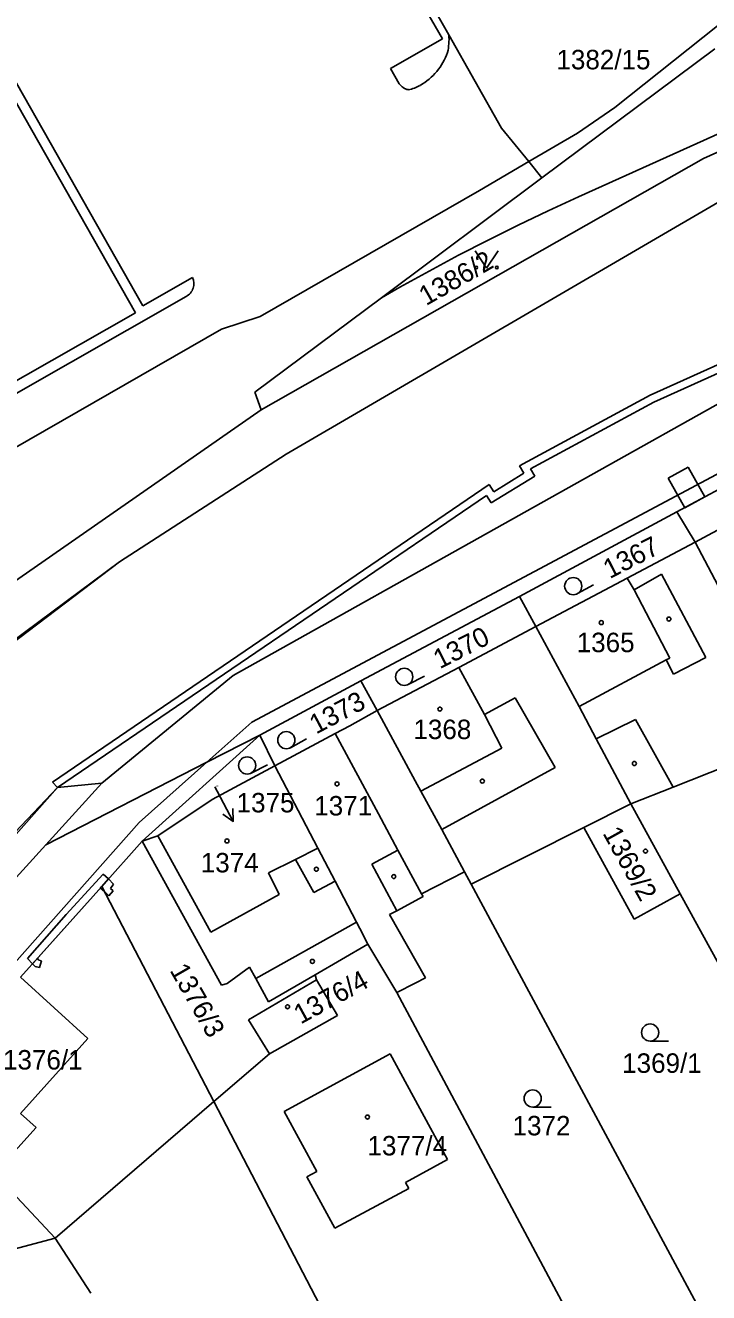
# Model space of a CAD drawing. Extents: x -785744 to -782822, y -1067550 to -1063910.
# Drawn here: x -784102.3 to -784042.6, y -1065472 to -1065361.3 of the extents above; entities that cross this region are included whole.
import ezdxf

# ---------------------------------------------------------------- set-up
doc = ezdxf.new("R2010")
doc.units = 0
for name, color, linetype in [('Hranice parcel', 7, 'Continuous'), ('Parcelní čísla', 7, 'Continuous'), ('Pop_ČP_popisy', 7, 'Continuous'), ('Vnitřní kresba', 7, 'Continuous'), ('Věcná břemena k části', 7, 'Continuous'), ('Značky budov', 7, 'Continuous'), ('Značky kultur', 7, 'Continuous')]:
    doc.layers.add(name, color=color, linetype=linetype)

msp = doc.modelspace()

# ---------------------------------------------------------------- linework, layer by layer
at = {"layer": 'Hranice parcel'}
for p, q in [((-784065.3, -1065362.14), (-784077.2, -1065341.05)), ((-783995.05, -1065349.61), (-784053.97, -1065376.28)), ((-784108.52, -1065358.5), (-784092.66, -1065386.4)), ((-784060.7, -1065370.29), (-784065.3, -1065362.14)), ((-784058.32, -1065373.2), (-784060.7, -1065370.29)), ((-784057.16, -1065374.62), (-784058.32, -1065373.2)), ((-784071.18, -1065385.09), (-784057.16, -1065374.62)), ((-784053.97, -1065376.28), (-784056.62, -1065377.49)), ((-784056.62, -1065377.49), (-784059.24, -1065378.75)), ((-784059.24, -1065378.75), (-784061.85, -1065380.05)), ((-784061.85, -1065380.05), (-784064.44, -1065381.38)), ((-784064.44, -1065381.38), (-784067.01, -1065382.75)), ((-784067.01, -1065382.75), (-784069.56, -1065384.16)), ((-784069.56, -1065384.16), (-784071.18, -1065385.09)), ((-784082.23, -1065393.34), (-784071.18, -1065385.09)), ((-784092.66, -1065386.4), (-784109.11, -1065395.75)), ((-784095.61, -1065436.48), (-784092.08, -1065432.53)), ((-784067.68, -1065437.13), (-784063.93, -1065435.2)), ((-784102.7, -1065444.42), (-784095.61, -1065436.48)), ((-784085.82, -1065455.27), (-784095.61, -1065436.48)), ((-784069.84, -1065438.6), (-784067.55, -1065437.36)), ((-784067.55, -1065437.36), (-784067.68, -1065437.13)), ((-784070.48, -1065438.94), (-784069.84, -1065438.6)), ((-784067.33, -1065444.45), (-784070.48, -1065438.94)), ((-784082.78, -1065448.14), (-784076.84, -1065444.64)), ((-784068.24, -1065444.92), (-784067.33, -1065444.45)), ((-784080.96, -1065451.09), (-784082.78, -1065448.14)), ((-784079.67, -1065456.14), (-784070.43, -1065451.09)), ((-784070.43, -1065451.09), (-784065.41, -1065460.33)), ((-784076.81, -1065461.36), (-784079.67, -1065456.14)), ((-784077.69, -1065461.84), (-784076.81, -1065461.36)), ((-784065.41, -1065460.33), (-784069.08, -1065462.33)), ((-784075.26, -1065466.32), (-784077.69, -1065461.84)), ((-784069.08, -1065462.33), (-784068.79, -1065462.87)), ((-784068.79, -1065462.87), (-784075.26, -1065466.32))]:
    msp.add_line(p, q, dxfattribs=at)
for points in [[(-784043.06, -1065372.93), (-784007.53, -1065356.96)], [(-784057.16, -1065374.62), (-784042.06, -1065363.35)], [(-784081.69, -1065394.88), (-784043.06, -1065372.93)], [(-784079.49, -1065398.74), (-784041.1, -1065376.36)], [(-784047.38, -1065394.19), (-784013.22, -1065378.81)], [(-784082.23, -1065393.34), (-784081.69, -1065394.88)], [(-784110.82, -1065415.12), (-784081.69, -1065394.88)], [(-784058.16, -1065400.01), (-784047.38, -1065394.19)], [(-784094.06, -1065408.13), (-784079.49, -1065398.74)], [(-784058.16, -1065400.01), (-784057.79, -1065400.65)], [(-784061.61, -1065402.99), (-784057.79, -1065400.65)], [(-784045.38, -1065403.78), (-784041.24, -1065401.56)], [(-784099.47, -1065427.85), (-784062, -1065402.34)], [(-784062, -1065402.34), (-784061.61, -1065402.99)], [(-784059.11, -1065411.18), (-784045.38, -1065403.78)], [(-784045.38, -1065403.78), (-784043.78, -1065406.43)], [(-784043.78, -1065406.43), (-784037.22, -1065402.89)], [(-784049.73, -1065409.56), (-784043.78, -1065406.43)], [(-784043.78, -1065406.43), (-784040.09, -1065413.43)], [(-784108.29, -1065418.72), (-784094.06, -1065408.13)], [(-784057.71, -1065413.8), (-784049.73, -1065409.56)], [(-784072.98, -1065418.52), (-784059.11, -1065411.18)], [(-784059.11, -1065411.18), (-784057.71, -1065413.8)], [(-784064.42, -1065417.36), (-784057.71, -1065413.8)], [(-784057.71, -1065413.8), (-784053.92, -1065420.77)], [(-784071.55, -1065421.12), (-784064.42, -1065417.36)], [(-784081.8, -1065423.27), (-784072.98, -1065418.52)], [(-784072.98, -1065418.52), (-784071.55, -1065421.12)], [(-784073.93, -1065422.45), (-784071.55, -1065421.12)], [(-784071.55, -1065421.12), (-784068.24, -1065427.27)], [(-784053.92, -1065420.77), (-784052.43, -1065423.6)], [(-784075.22, -1065423.14), (-784073.93, -1065422.45)], [(-784092.08, -1065432.53), (-784081.8, -1065423.27)], [(-784086.43, -1065425.64), (-784081.8, -1065423.27)], [(-784081.8, -1065423.27), (-784080.5, -1065425.96)], [(-784080.5, -1065425.96), (-784075.22, -1065423.14)], [(-784052.43, -1065423.6), (-784049.39, -1065429.27)], [(-784045.69, -1065427.81), (-784034.61, -1065423.41)], [(-784100.5, -1065432.86), (-784086.43, -1065425.64)], [(-784085.96, -1065428.89), (-784080.5, -1065425.96)], [(-784080.5, -1065425.96), (-784076.74, -1065433.13)], [(-784112.84, -1065442.9), (-784099.47, -1065427.85)], [(-784100.5, -1065432.86), (-784095.6, -1065427.47)], [(-784099.47, -1065427.85), (-784095.6, -1065427.47)], [(-784068.24, -1065427.27), (-784067.75, -1065428.17)], [(-784067.75, -1065428.17), (-784065.91, -1065431.51)], [(-784049.39, -1065429.27), (-784045.69, -1065427.81)], [(-784090.72, -1065432.06), (-784085.96, -1065428.89)], [(-784053.5, -1065431.34), (-784049.39, -1065429.27)], [(-784049.39, -1065429.27), (-784045.08, -1065437.12)], [(-784065.91, -1065431.51), (-784063.93, -1065435.2)], [(-784063.34, -1065436.3), (-784053.5, -1065431.34)], [(-784053.5, -1065431.34), (-784049.11, -1065439.34)], [(-784092.08, -1065432.53), (-784090.72, -1065432.06)], [(-784092.08, -1065432.53), (-784085.15, -1065445.09)], [(-784135.7, -1065471.61), (-784100.5, -1065432.86)], [(-784076.74, -1065433.13), (-784075.23, -1065436.03)], [(-784063.93, -1065435.2), (-784063.34, -1065436.3)], [(-784075.23, -1065436.03), (-784073.36, -1065439.6)], [(-784063.34, -1065436.3), (-784043.22, -1065473.7)], [(-784049.11, -1065439.34), (-784045.08, -1065437.12)], [(-784045.08, -1065437.12), (-784028.05, -1065468.14)], [(-784073.36, -1065439.6), (-784073.07, -1065440.15)], [(-784073.07, -1065440.15), (-784072.36, -1065441.53)], [(-784076.97, -1065444.2), (-784072.36, -1065441.53)], [(-784072.36, -1065441.53), (-784069.85, -1065445.75)], [(-784084.66, -1065444.96), (-784082.71, -1065443.52)], [(-784082.71, -1065443.52), (-784082.14, -1065444.53)], [(-784082.14, -1065444.53), (-784081.03, -1065446.56)], [(-784081.03, -1065446.56), (-784076.97, -1065444.2)], [(-784076.97, -1065444.2), (-784076.84, -1065444.64)], [(-784076.84, -1065444.64), (-784075.02, -1065447.75)], [(-784085.15, -1065445.09), (-784084.66, -1065444.96)], [(-784069.85, -1065445.75), (-784068.24, -1065444.92)], [(-784069.85, -1065445.75), (-784050.65, -1065481.66)], [(-784080.96, -1065451.09), (-784075.02, -1065447.75)], [(-784085.82, -1065455.27), (-784080.96, -1065451.09)], [(-784085.82, -1065455.27), (-784099.68, -1065467.18)], [(-784085.82, -1065455.27), (-784064.73, -1065495.75)], [(-784104.63, -1065468.5), (-784099.68, -1065467.18)], [(-784099.68, -1065467.18), (-784096.55, -1065472.01)]]:
    msp.add_lwpolyline(points, dxfattribs=at)
at = {"layer": 'Pop_ČP_popisy'}
msp.add_line((-784085.53, -1065428.16), (-784084.12, -1065430.81), dxfattribs=at)
for points in [[(-784085.72, -1065427.8), (-784085.53, -1065428.16)], [(-784084.15, -1065429.69), (-784084.12, -1065430.81), (-784085.03, -1065430.16)]]:
    msp.add_lwpolyline(points, dxfattribs=at)
at = {"layer": 'Vnitřní kresba'}
for p, q in [((-784090.79, -1065318.66), (-784065.86, -1065362.49)), ((-784092.01, -1065385.8), (-784107.77, -1065358.07)), ((-784065.86, -1065362.49), (-784070.38, -1065365.07)), ((-784070.38, -1065365.07), (-784069.63, -1065366.41)), ((-784050.79, -1065368.46), (-784054.07, -1065370.72)), ((-784054.07, -1065370.72), (-784058.32, -1065373.2)), ((-784058.32, -1065373.2), (-784062.62, -1065375.71)), ((-784062.62, -1065375.71), (-784081.78, -1065386.71)), ((-784087.69, -1065383.33), (-784092.01, -1065385.8)), ((-784103.49, -1065393.69), (-784088.24, -1065384.97)), ((-784081.78, -1065386.71), (-784085.15, -1065387.84)), ((-784085.15, -1065387.84), (-784104.75, -1065399.07)), ((-784069.74, -1065433.31), (-784071.44, -1065430.15)), ((-784072.02, -1065434.55), (-784069.74, -1065433.31)), ((-784069.74, -1065433.31), (-784067.68, -1065437.13)), ((-784069.84, -1065438.6), (-784072.02, -1065434.55))]:
    msp.add_line(p, q, dxfattribs=at)
for points in [[(-784035.42, -1065356.21), (-784050.79, -1065368.46)], [(-784047.72, -1065393.58), (-784013.51, -1065378.18)], [(-784084.14, -1065418.06), (-784034.24, -1065390.13)], [(-784059.12, -1065399.76), (-784047.72, -1065393.58)], [(-784082.49, -1065422.14), (-784039.31, -1065399.11)], [(-784061.37, -1065402.03), (-784058.75, -1065400.4)], [(-784059.12, -1065399.76), (-784058.75, -1065400.4)], [(-784099.91, -1065427.37), (-784061.76, -1065401.38)], [(-784061.76, -1065401.38), (-784061.37, -1065402.03)], [(-784115.6, -1065424.46), (-784094.06, -1065408.13)], [(-784049.12, -1065410.6), (-784046.72, -1065409.21)], [(-784046.72, -1065409.21), (-784042.85, -1065416.5)], [(-784049.73, -1065409.56), (-784049.12, -1065410.6)], [(-784049.12, -1065410.6), (-784046, -1065416.54)], [(-784053.92, -1065420.77), (-784046.33, -1065416.71)], [(-784046.33, -1065416.71), (-784046, -1065416.54)], [(-784046.33, -1065416.71), (-784045.67, -1065417.95)], [(-784045.67, -1065417.95), (-784042.85, -1065416.5)], [(-784095.6, -1065427.47), (-784084.14, -1065418.06)], [(-784064.42, -1065417.36), (-784062.18, -1065421.47)], [(-784062.18, -1065421.47), (-784059.5, -1065420.01)], [(-784059.5, -1065420.01), (-784056.01, -1065426.11)], [(-784062.18, -1065421.47), (-784060.67, -1065424.4)], [(-784086.43, -1065425.64), (-784082.49, -1065422.14)], [(-784052.43, -1065423.6), (-784048.98, -1065421.9)], [(-784048.98, -1065421.9), (-784045.69, -1065427.81)], [(-784075.22, -1065423.14), (-784071.44, -1065430.15)], [(-784067.75, -1065428.17), (-784060.67, -1065424.4)], [(-784092.35, -1065430.91), (-784086.43, -1065425.64)], [(-784065.91, -1065431.51), (-784056.01, -1065426.11)], [(-784139.03, -1065469.54), (-784099.47, -1065427.85)], [(-784099.91, -1065427.37), (-784099.47, -1065427.85)], [(-784131.16, -1065474.67), (-784092.35, -1065430.91)], [(-784090.72, -1065432.06), (-784086.08, -1065440.49)], [(-784078.7, -1065434.12), (-784076.74, -1065433.13)], [(-784081.05, -1065435.31), (-784078.7, -1065434.12)], [(-784078.7, -1065434.12), (-784077.09, -1065437.02)], [(-784081.05, -1065435.31), (-784080.1, -1065437.19)], [(-784077.09, -1065437.02), (-784075.23, -1065436.03)], [(-784086.08, -1065440.49), (-784080.1, -1065437.19)], [(-784082.14, -1065444.53), (-784073.36, -1065439.6)], [(-784102.7, -1065444.42), (-784096.83, -1065449.76)], [(-784102.69, -1065456.3), (-784096.83, -1065449.76)], [(-784102.69, -1065456.3), (-784101.33, -1065457.53)], [(-784105.59, -1065462.21), (-784101.33, -1065457.53)], [(-784104.27, -1065462.28), (-784099.68, -1065467.18)]]:
    msp.add_lwpolyline(points, dxfattribs=at)
for centre, radius, start, end in [((-784070.74, -1065362.51), 5.46, 347.8336, 3.888), ((-784070.49, -1065361.87), 5.39, 299.8345, 340.5544), ((-784068.63, -1065365.72), 1.21, 214.4835, 260.4815), ((-784069.25, -1065364.24), 2.71, 278.8629, 302.0028), ((-784088.76, -1065383.88), 1.2, 295.5775, 27.3431)]:
    msp.add_arc(centre, radius, start, end, dxfattribs=at)
at = {"layer": 'Věcná břemena k části'}
for points in [[(-784044.39, -1065399.87), (-784046.14, -1065400.84)], [(-784042.94, -1065402.47), (-784044.39, -1065399.87)], [(-784046.14, -1065400.84), (-784044.7, -1065403.42)], [(-784044.7, -1065403.42), (-784042.94, -1065402.47)], [(-784095.47, -1065435.4), (-784098.7, -1065438.93)], [(-784095.61, -1065436.48), (-784095.03, -1065435.83)], [(-784095.03, -1065435.83), (-784095.61, -1065436.48)], [(-784095.03, -1065435.83), (-784095.47, -1065435.4)], [(-784094.57, -1065436.29), (-784095.03, -1065435.83)], [(-784101.64, -1065443.23), (-784095.61, -1065436.48)], [(-784095.61, -1065436.48), (-784095.73, -1065436.61), (-784095.37, -1065436.94), (-784095.61, -1065436.48)], [(-784095.61, -1065436.48), (-784095.37, -1065436.94)], [(-784095.37, -1065436.94), (-784094.99, -1065437.29)], [(-784094.99, -1065437.29), (-784094.61, -1065436.87)], [(-784094.83, -1065436.67), (-784094.57, -1065436.29)], [(-784094.61, -1065436.87), (-784094.83, -1065436.67)], [(-784098.7, -1065438.93), (-784102.08, -1065442.77)], [(-784102.08, -1065442.77), (-784101.64, -1065443.23)], [(-784101.23, -1065442.78), (-784101.64, -1065443.23)], [(-784101.64, -1065443.23), (-784101.42, -1065443.46), (-784101.03, -1065443.57)], [(-784100.87, -1065442.99), (-784101.1, -1065442.92), (-784101.23, -1065442.78)], [(-784101.03, -1065443.57), (-784100.87, -1065442.99)]]:
    msp.add_lwpolyline(points, dxfattribs=at)
at = {"layer": 'Značky budov'}
for centre in [(-784051.98, -1065413.45), (-784046.08, -1065413.14), (-784066.08, -1065421), (-784049.09, -1065425.75), (-784075.06, -1065427.53), (-784062.37, -1065427.29), (-784084.67, -1065432.51), (-784048.12, -1065433.4), (-784076.86, -1065434.98), (-784070.1, -1065435.62), (-784077.21, -1065443.03), (-784079.38, -1065446.99), (-784072.4, -1065456.62)]:
    msp.add_circle(centre, 0.175, dxfattribs=at)
at = {"layer": 'Značky kultur'}
for p, q in [((-784063, -1065380.99), (-784062, -1065382.49)), ((-784062, -1065382.49), (-784061, -1065380.99)), ((-784054.07, -1065410.92), (-784052.67, -1065410.15)), ((-784068.85, -1065418.85), (-784067.43, -1065418.12)), ((-784079.13, -1065424.37), (-784077.73, -1065423.6)), ((-784082.57, -1065426.59), (-784081.14, -1065425.87)), ((-784047.72, -1065449.99), (-784046.12, -1065449.99)), ((-784057.97, -1065455.75), (-784056.37, -1065455.75))]:
    msp.add_line(p, q, dxfattribs=at)
for centre, radius in [((-784062.9, -1065382.44), 0.112), ((-784061.1, -1065382.44), 0.112), ((-784054.43, -1065410.26), 0.75), ((-784069.19, -1065418.18), 0.75), ((-784079.49, -1065423.71), 0.75), ((-784082.91, -1065425.92), 0.75), ((-784047.72, -1065449.24), 0.75), ((-784057.97, -1065455), 0.75)]:
    msp.add_circle(centre, radius, dxfattribs=at)

# ---------------------------------------------------------------- texts
at = {"layer": 'Parcelní čísla'}
for s, height, p in [('1382/15', 1.7, (-784055.9, -1065365.14)), ('1365', 1.7, (-784054.13, -1065416.03)), ('1368', 1.7, (-784068.39, -1065423.62)), ('1375', 0.1, (-784085.72, -1065427.8)), ('1371', 1.7, (-784077.05, -1065430.29)), ('1374', 1.7, (-784086.96, -1065435.26)), ('1376/1', 1.7, (-784104.23, -1065452.47)), ('1369/1', 1.7, (-784050.16, -1065452.76)), ('1372', 1.7, (-784059.73, -1065458.22)), ('1377/4', 1.7, (-784072.4, -1065459.97))]:
    msp.add_text(s, height=height, dxfattribs=at).set_placement(p)
for s, rotation, p in [('1386/2', 29.7559, (-784067.28, -1065385.82)), ('1367', 27.2052, (-784051.25, -1065409.66)), ('1370', 27.0062, (-784066.09, -1065417.53)), ('1373', 27.958, (-784076.89, -1065423.23)), ('1369/2', 299.0784, (-784051.9, -1065431.84)), ('1376/3', 299.8688, (-784089.71, -1065443.81)), ('1376/4', 28.7524, (-784078.24, -1065448.55))]:
    msp.add_text(s, height=1.7, rotation=rotation, dxfattribs=at).set_placement(p)
at = {"layer": 'Pop_ČP_popisy'}
msp.add_text('1375', height=1.7, dxfattribs=at).set_placement((-784083.83, -1065430.02))

doc.saveas('drawing.dxf')
